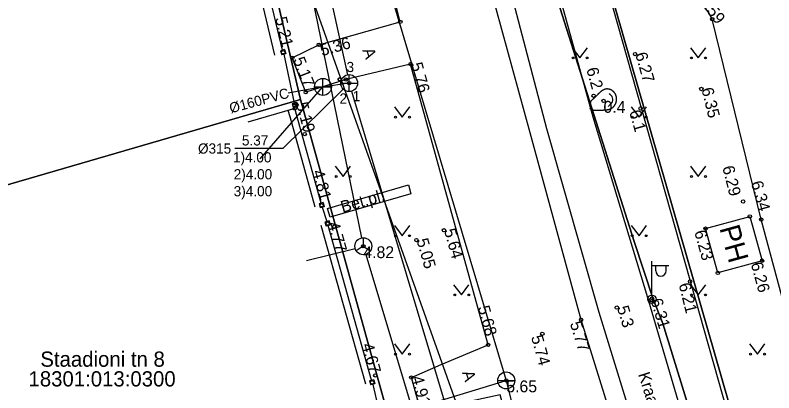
# Model space of a CAD drawing. Extents: x 473307 to 473719, y 6532843 to 6533381.
# Drawn here: x 473352.88 to 473397.74, y 6533180.18 to 6533202.49 of the extents above; entities that cross this region are included whole.
import ezdxf

# ---------------------------------------------------------------- set-up
doc = ezdxf.new("R2010")
doc.units = 0
for name, color, linetype in [('AED', 7, 'Continuous'), ('Default', 7, 'Continuous'), ('HALJASTUS', 7, 'Continuous'), ('HOONE', 7, 'Continuous'), ('KKAEV', 7, 'Continuous'), ('KKAEV_NR', 7, 'Continuous'), ('KORGUS', 7, 'Continuous'), ('KTRASS', 7, 'Continuous'), ('KTRASS_TEKST', 7, 'Continuous'), ('MPKAABEL', 7, 'Continuous'), ('MPOHULIIN', 7, 'Continuous'), ('PIIR', 7, 'Continuous'), ('POST', 7, 'Continuous'), ('RELJEEF', 7, 'Continuous'), ('SIKAEV', 7, 'Continuous'), ('SITRASS', 7, 'Continuous'), ('TEE', 7, 'Continuous'), ('VEEKOGU', 7, 'Continuous'), ('VKAEV', 7, 'Continuous'), ('VTRASS', 7, 'Continuous')]:
    doc.layers.add(name, color=color, linetype=linetype)

# ---------------------------------------------------------------- blocks, each defined once
blk = doc.blocks.new('KAKAEV')
at = {"layer": 'Default'}
for p, q in [((0, -1), (0, 1)), ((-1, 0), (1, 0))]:
    blk.add_line(p, q, dxfattribs=at)
blk.add_circle((0, 0), 1, dxfattribs=at)
blk = doc.blocks.new('KIVISU')
at = {"layer": 'Default'}
blk.add_lwpolyline([(0.576, -0.664), (0.644, -0.592), (0.754, -0.475), (0.862, -0.357), (0.971, -0.24), (1.061, -0.108), (1.101, 0.046), (1.101, 0.205), (1.068, 0.361), (1, 0.506), (0.899, 0.63), (0.794, 0.751), (0.689, 0.871)], dxfattribs=at)
blk.add_open_spline([(-1.64, -0.856), (-1.64, -0.856), (-1.632, -0.87), (-1.322, -1.076), (-0.923, -1.096), (-0.523, -1.097), (-0.123, -1.086), (0.276, -1.058), (0.672, -1.002), (1.034, -0.837), (1.314, -0.554), (1.496, -0.2), (1.552, 0.194), (1.505, 0.59), (1.333, 0.949), (1.045, 1.223), (0.683, 1.39), (0.287, 1.421), (-0.082, 1.27), (-0.407, 1.04), (-0.686, 0.753), (-0.963, 0.464), (-1.264, 0.203), (-1.555, -0.067), (-1.626, -0.456)], degree=2, dxfattribs=at)
blk = doc.blocks.new('SIKAEV')
at = {"layer": 'Default'}
for p, q in [((0, 1), (0, 0)), ((0, 0), (-0.83, -0.55)), ((0, 0), (0.83, -0.55))]:
    blk.add_line(p, q, dxfattribs=at)
blk.add_circle((0, 0), 1, dxfattribs=at)
blk = doc.blocks.new('VEKAEV')
at = {"layer": 'Default'}
blk.add_line((-1, 0), (1, 0), dxfattribs=at)
blk.add_circle((0, 0), 1, dxfattribs=at)
blk = doc.blocks.new('VARPOS')
at = {"layer": 'Default'}
for p, q in [((-0.25, 0.25), (-0.25, -0.25)), ((-0.25, 0.25), (0.25, 0.25)), ((0.25, 0.25), (0.25, -0.25)), ((-0.25, -0.25), (0.25, -0.25))]:
    blk.add_line(p, q, dxfattribs=at)
blk = doc.blocks.new('MEPOST')
at = {"layer": 'Default'}
blk.add_circle((0, 0), 0.5, dxfattribs=at)
for start, end in [(0, 180), (180, 0)]:
    blk.add_arc((0, 0), 0.25, start, end, dxfattribs=at)
blk = doc.blocks.new('VAPOST')
at = {"layer": 'Default'}
for p, q in [((0, 0.5), (0, 4.5)), ((0, 4), (2, 4)), ((0.453, 3.358), (0.453, 4)), ((1.679, 3.358), (1.679, 4))]:
    blk.add_line(p, q, dxfattribs=at)
blk.add_arc((1.066, 3.358), 0.613, 180, 0, dxfattribs=at)
blk = doc.blocks.new('MURU')
at = {"layer": 'Default'}
for p, q in [((-0.927, 1.213), (0, 0)), ((0, 0), (0.891, 1.213))]:
    blk.add_line(p, q, dxfattribs=at)
for centre in [(-0.802, 0), (0.856, 0)]:
    blk.add_circle(centre, 0.11, dxfattribs=at)

msp = doc.modelspace()

# ---------------------------------------------------------------- linework, layer by layer
at = {"layer": 'AED'}
for points in [[(473368.693, 6533200.427), (473365.485, 6533213.938)], [(473385.094, 6533214.054), (473385.116, 6533213.953), (473396.709, 6533172.929)], [(473368.761, 6533200.187), (473369.381, 6533197.295)], [(473370.968, 6533191.386), (473369.412, 6533196.981), (473366.642, 6533196.165)], [(473371.035, 6533191.146), (473371.316, 6533190.302)], [(473373.958, 6533180.924), (473371.389, 6533190.063)], [(473374.024, 6533180.683), (473374.7, 6533177.764)]]:
    msp.add_lwpolyline(points, dxfattribs=at)
at = {"layer": 'HALJASTUS'}
for points in [[(473368.241, 6533200.141), (473364.935, 6533213.957)], [(473370.616, 6533191.159), (473369.135, 6533196.483), (473369.028, 6533196.868)], [(473373.607, 6533180.696), (473370.97, 6533190.075)]]:
    msp.add_lwpolyline(points, dxfattribs=at)
at = {"layer": 'KKAEV_NR'}
msp.add_lwpolyline([(473372.273, 6533198.133), (473368.715, 6533194.618), (473365.863, 6533194.618)], dxfattribs=at)
at = {"layer": 'KORGUS'}
for centre in [(473375.655, 6533202.096), (473394.101, 6533202.257), (473370.832, 6533200.741), (473368.727, 6533200.307), (473389.539, 6533200.199), (473369.268, 6533199.975), (473376.261, 6533199.603), (473372.079, 6533198.7), (473372.085, 6533198.709), (473372.435, 6533198.701), (473372.629, 6533198.485), (473370.061, 6533197.945), (473393.456, 6533198.134), (473387.084, 6533197.736), (473387.673, 6533197.431), (473369.412, 6533196.981), (473369.415, 6533197.175), (473369.483, 6533197.251), (473389.86, 6533196.98), (473370.007, 6533195.469), (473371.001, 6533191.266), (473395.927, 6533191.487), (473396.324, 6533190.607), (473397, 6533190.419), (473371.355, 6533190.183), (473371.755, 6533190.001), (473378.231, 6533189.787), (473393.708, 6533189.884), (473376.605, 6533189.206), (473373.467, 6533188.841), (473397.047, 6533187.991), (473394.431, 6533187.268), (473392.792, 6533186.76), (473390.45, 6533185.655), (473388.46, 6533185.218), (473386.342, 6533184.497), (473384.053, 6533183.674), (473380.843, 6533183.017), (473373.992, 6533180.804), (473374.173, 6533181.211), (473376.308, 6533181.087), (473381.92, 6533180.915)]:
    msp.add_circle(centre, 0.1, dxfattribs=at)
at = {"layer": 'KTRASS'}
for p, q in [((473363.895, 6533238.909), (473372.523, 6533198.973)), ((473372.772, 6533198.006), (473385.95, 6533153.99))]:
    msp.add_line(p, q, dxfattribs=at)
for points in [[(473371.083, 6533198.258), (473372.589, 6533198.492)], [(473367.361, 6533194.003), (473371.083, 6533198.258)], [(473371.083, 6533198.258), (473369.014, 6533197.884)]]:
    msp.add_lwpolyline(points, dxfattribs=at)
at = {"layer": 'MPKAABEL'}
for points in [[(473395.886, 6533169.008), (473391.18, 6533184.279), (473390.606, 6533185.72), (473389.476, 6533189.115), (473384.829, 6533203.773), (473379.658, 6533221.884), (473379.842, 6533223.262), (473378.641, 6533225.064), (473375.99, 6533240.03), (473372.331, 6533255.42), (473371.971, 6533258.714), (473371.376, 6533263.215), (473370.812, 6533263.718), (473366.193, 6533264.694), (473361.101, 6533266.511), (473359.309, 6533267.188), (473358.774, 6533267.73), (473357.775, 6533273.396), (473357.29, 6533277.847), (473356.822, 6533278.875)], [(473379.842, 6533223.262), (473379.658, 6533221.884), (473384.829, 6533203.773), (473389.476, 6533189.115), (473390.606, 6533185.72)], [(473390.606, 6533185.72), (473391.18, 6533184.279), (473395.886, 6533169.008), (473399.947, 6533154.634), (473401.357, 6533149.404)]]:
    msp.add_lwpolyline(points, dxfattribs=at)
at = {"layer": 'MPOHULIIN'}
msp.add_lwpolyline([(473423.194, 6533272.897), (473391.791, 6533270.484), (473361.09, 6533267.919), (473364.229, 6533220.925), (473380.477, 6533175.317), (473396.165, 6533131.758), (473413.567, 6533083.532), (473430.968, 6533052.6), (473459.84, 6533016.944), (473493.252, 6532975.715), (473524.159, 6532957.128), (473561.498, 6532934.712), (473599.705, 6532914.54), (473648.184, 6532910.183)], dxfattribs=at)
at = {"layer": 'PIIR'}
for points in [[(473383.26, 6533220.83), (473372.23, 6533259.41), (473496.37, 6533266.79), (473499.84, 6533206.38), (473559.2, 6533209.37), (473561.43, 6533165.2), (473601.75, 6533167.04), (473607.56, 6533132.38), (473611.09, 6533109.85), (473618.6, 6533063.82), (473572.63, 6533056.43), (473548.5, 6533028.91), (473478.82, 6533017), (473455.33, 6533045.76), (473432.18, 6533083.36), (473429.59, 6533087.74), (473409.64, 6533129), (473385.1, 6533214.25), (473398.68, 6533216.8), (473398.11, 6533224.3)], [(473334.44, 6533212.66), (473364.49, 6533220.06), (473369.76, 6533197.52), (473340.14, 6533188.91)], [(473340.14, 6533188.91), (473369.76, 6533197.52), (473376.06, 6533174.78), (473346.69, 6533165.4)]]:
    msp.add_lwpolyline(points, close=True, dxfattribs=at)
msp.add_lwpolyline([(473376.06, 6533174.78), (473369.76, 6533197.52), (473364.49, 6533220.06), (473359.85, 6533243.02), (473356.5, 6533258.46), (473372.23, 6533259.41), (473383.26, 6533220.83), (473385.1, 6533214.25), (473409.64, 6533129)], dxfattribs=at)
at = {"layer": 'SITRASS'}
msp.add_line((473370.109, 6533187.999), (473372.982, 6533188.719), dxfattribs=at)
for points in [[(473360.262, 6533253.37), (473365.84, 6533226.03), (473369.66, 6533207.42), (473373.367, 6533189.331)], [(473373.611, 6533188.362), (473382.33, 6533159.31), (473384.49, 6533152.12), (473388.46, 6533141.59), (473398.2, 6533115.64), (473410.45, 6533090.654)]]:
    msp.add_lwpolyline(points, dxfattribs=at)
at = {"layer": 'TEE'}
for points in [[(473389.288, 6533175.058), (473386.342, 6533184.497), (473383.331, 6533195.545), (473380.311, 6533206.557), (473378.498, 6533213.595), (473374.322, 6533231.912), (473372.811, 6533239.717), (473371.569, 6533247.124), (473369.925, 6533258.783), (473369.534, 6533265.185), (473369.578, 6533267.313), (473370.291, 6533268.076)], [(473385.054, 6533167.319), (473384.343, 6533169.917), (473381.567, 6533180.064), (473376.9, 6533179.068), (473376.697, 6533179.729), (473376.308, 6533181.087), (473378.066, 6533181.865), (473380.843, 6533183.017), (473376.261, 6533199.603), (473372.435, 6533198.701), (473370.061, 6533197.945), (473369.268, 6533199.975), (473370.832, 6533200.741), (473375.655, 6533202.096), (473373.105, 6533212.25), (473371.642, 6533218.64)], [(473400.457, 6533177.573), (473397, 6533190.419), (473394.101, 6533202.257), (473393.903, 6533202.637), (473393.566, 6533203.083), (473393.27, 6533203.363), (473392.905, 6533203.62), (473392.434, 6533203.847), (473391.828, 6533204.003), (473391.19, 6533204.027), (473388.768, 6533203.46), (473386.852, 6533210.309), (473391.608, 6533211.678), (473390.864, 6533215.166), (473398.54, 6533217.353), (473399.274, 6533205.529), (473399.402, 6533202.567), (473399.824, 6533199.703), (473400.522, 6533195.607), (473402.688, 6533186.668), (473415.393, 6533190.304), (473419.893, 6533175.809)]]:
    msp.add_lwpolyline(points, dxfattribs=at)
msp.add_lwpolyline([(473371.51, 6533190.553), (473371.356, 6533191.08), (473376.133, 6533192.47), (473376.287, 6533191.943)], close=True, dxfattribs=at)
at = {"layer": 'VEEKOGU'}
for points in [[(473390.574, 6533174.68), (473387.416, 6533184.931), (473384.324, 6533195.773), (473381.494, 6533206.54), (473379.971, 6533212.095)], [(473382.394, 6533212.218), (473384.053, 6533207.354), (473387.031, 6533196.486), (473390.326, 6533185.611), (473393.514, 6533174.851)]]:
    msp.add_lwpolyline(points, dxfattribs=at)
at = {"layer": 'VKAEV'}
msp.add_lwpolyline([(473393.708, 6533189.884), (473396.324, 6533190.607), (473397.047, 6533187.991), (473394.431, 6533187.268), (473393.708, 6533189.884)], dxfattribs=at)
at = {"layer": 'VTRASS'}
msp.add_line((473373.615, 6533178.405), (473381.92, 6533180.915), dxfattribs=at)
msp.add_lwpolyline([(473365.999, 6533272.186), (473364.518, 6533257.871), (473366.737, 6533240.392), (473372.861, 6533211.206), (473381.92, 6533180.915), (473385.845, 6533164.961), (473390.472, 6533150.34), (473401.875, 6533121.622), (473409.867, 6533103.775), (473420.281, 6533084.249), (473435.442, 6533057.262), (473447.562, 6533040.443), (473454.221, 6533030.196), (473471.046, 6533010.477), (473501.071, 6532979.442)], dxfattribs=at)

# ---------------------------------------------------------------- block references
at = {"layer": 'AED', "yscale": 0.5}
for p, xscale, rotation in [((473368.727, 6533200.307), 0.5000000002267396, -74.29613886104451), ((473369.415, 6533197.175), 0.5000000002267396, -74.29613886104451), ((473371.001, 6533191.266), 0.5000000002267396, -74.29613886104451), ((473371.355, 6533190.183), 0.5000000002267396, -74.29613886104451), ((473373.992, 6533180.804), 0.5000000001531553, -74.99644131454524)]:
    msp.add_blockref('VARPOS', p, dxfattribs=dict(at, xscale=xscale, rotation=rotation))
at = {"layer": 'HALJASTUS', "xscale": 0.5, "yscale": 0.5}
for p in [(473386.271, 6533199.967), (473393.271, 6533199.967), (473375.771, 6533196.467), (473389.771, 6533196.467), (473372.271, 6533192.967), (473393.271, 6533192.967), (473375.771, 6533189.467), (473389.771, 6533189.467), (473379.271, 6533185.967), (473393.271, 6533185.967), (473375.771, 6533182.467), (473396.771, 6533182.467)]:
    msp.add_blockref('MURU', p, dxfattribs=at)
at = {"layer": 'KKAEV', "xscale": 0.5, "yscale": 0.5}
for p in [(473372.629, 6533198.485), (473371.083, 6533198.258)]:
    msp.add_blockref('KAKAEV', p, dxfattribs=at)
at = {"layer": 'POST', "xscale": 0.5, "yscale": 0.5}
for name in ['VAPOST', 'MEPOST']:
    msp.add_blockref(name, (473390.535, 6533185.708), dxfattribs=at)
at = {"layer": 'RELJEEF', "xscale": 0.5, "yscale": 0.5}
msp.add_blockref('KIVISU', (473387.673, 6533197.431), dxfattribs=at)
at = {"layer": 'SIKAEV', "xscale": 0.5, "yscale": 0.5}
msp.add_blockref('SIKAEV', (473373.467, 6533188.841), dxfattribs=at)
at = {"layer": 'VKAEV', "xscale": 0.5, "yscale": 0.5}
msp.add_blockref('VEKAEV', (473381.92, 6533180.915), dxfattribs=at)

# ---------------------------------------------------------------- texts
at = {"layer": 'HOONE'}
msp.add_text('PH', height=1.2, rotation=285.4535, dxfattribs=at).set_placement((473394.52, 6533189.918))
at = {"layer": 'KKAEV_NR'}
for s, p in [('3', (473372.475, 6533199.134)), ('1', (473372.837, 6533197.411)), ('2', (473372.06, 6533197.27)), ('5.37', (473366.289, 6533194.797)), ('%%c315', (473363.692, 6533194.318)), ('1)4.00', (473365.761, 6533193.797)), ('2)4.00', (473365.803, 6533192.797)), ('3)4.00', (473365.803, 6533191.797))]:
    msp.add_text(s, height=0.6, dxfattribs=at).set_placement(p)
at = {"layer": 'KORGUS'}
for s, rotation, p in [('6.59', 306.9086, (473393.27, 6533203.363)), ('5.21', 283.5042, (473368.244, 6533202.317)), ('5.36', 15.6925, (473371.021, 6533200.067)), ('6.27', 285.9916, (473389.539, 6533200.199)), ('5.17', 291.3376, (473369.309, 6533199.87)), ('5.76', 285.4432, (473376.261, 6533199.603)), ('6.2', 285.5485, (473386.646, 6533199.309)), ('6.35', 283.7573, (473393.456, 6533198.134)), ('5.19', 285.5381, (473369.483, 6533197.251)), ('6.1', 285.7799, (473389.186, 6533196.79)), ('6.29', 284.2223, (473394.692, 6533193.512)), ('4.81', 285.5381, (473370.447, 6533193.257)), ('6.34', 285.7973, (473396.383, 6533192.6)), ('4.77', 285.7039, (473371.355, 6533190.183)), ('5.64', 285.8249, (473378.231, 6533189.787)), ('6.23', 285.4535, (473393.033, 6533189.697)), ('5.05', 286, (473376.605, 6533189.206)), ('6.26', 285.4535, (473396.372, 6533187.804)), ('6.21', 284.0053, (473392.113, 6533186.591)), ('6.31', 286.5019, (473390.45, 6533185.655)), ('5.68', 285.4432, (473380.231, 6533185.234)), ('5.3', 286.7588, (473388.46, 6533185.218)), ('5.77', 287.3336, (473385.674, 6533184.288)), ('5.74', 285.6584, (473383.379, 6533183.485)), ('4.67', 285.7039, (473373.369, 6533183.018)), ('4.91', 285.9845, (473376.308, 6533181.087))]:
    msp.add_text(s, height=0.7, rotation=rotation, dxfattribs=at).set_placement(p)
for s, p in [('4.82', (473373.467, 6533188.141)), ('5.65', (473381.92, 6533180.215))]:
    msp.add_text(s, height=0.7, dxfattribs=at).set_placement(p)
at = {"layer": 'KTRASS_TEKST'}
msp.add_text('%%c160PVC', height=0.6, rotation=14.9591, dxfattribs=at).set_placement((473365.636, 6533196.696))
at = {"layer": 'PIIR'}
for s, p in [('Staadioni tn 8', (473354.369, 6533181.725)), ('18301:013:0300', (473353.669, 6533180.56))]:
    msp.add_text(s, height=0.9, dxfattribs=at).set_placement(p)
at = {"layer": 'RELJEEF'}
msp.add_text('0.4', height=0.7, rotation=359.5348, dxfattribs=at).set_placement((473387.667, 6533196.731))
at = {"layer": 'TEE'}
for s, rotation, p in [('A', 289.4793, (473373.409, 6533200.43)), ('Bet.pl.', 16.0744, (473372.243, 6533190.811)), ('A', 287.9363, (473379.296, 6533181.382))]:
    msp.add_text(s, height=0.7, rotation=rotation, dxfattribs=at).set_placement(p)
at = {"layer": 'VEEKOGU'}
msp.add_text('Kraav', height=0.7, rotation=287.7316, dxfattribs=at).set_placement((473389.71, 6533181.281))

doc.saveas('drawing.dxf')
